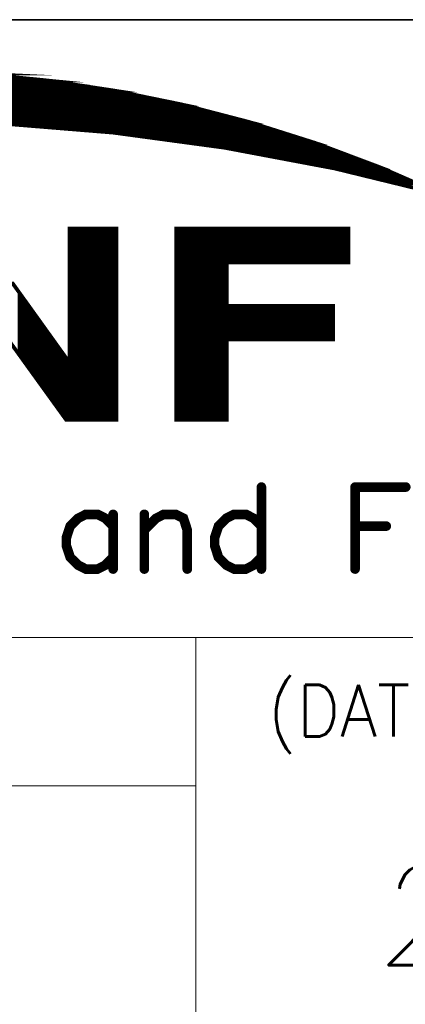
# Model space of a CAD drawing. Header units: millimetres. Extents: x 4497 to 11741, y 5958 to 12619.
# Tile 258 of 424: x 5447 to 5455, y 10674 to 10696. Entities that reach past the tile are written whole.
import ezdxf
from ezdxf.enums import TextEntityAlignment as Align

# ---------------------------------------------------------------- set-up
doc = ezdxf.new("R2010")
doc.units = ezdxf.units.MM
doc.header["$LTSCALE"] = 0.8
doc.layers.get('0').update_dxf_attribs({"linetype": 'CONTINUOUS', "lineweight": 0})
doc.layers.add('2', color=3, linetype='CONTINUOUS', lineweight=0)
doc.styles.get("Standard").update_dxf_attribs({"font": 'romans.shx', "width": 0.8, "oblique": 5, "bigfont": 'whgtxt.shx'})

# ---------------------------------------------------------------- blocks, each defined once
blk = doc.blocks.new('SMOOTH_0$0254')
at = {"const_width": 0.0127}
blk.add_lwpolyline([(-0.00635, 0, 1), (0.00635, 0, 1)], format="xyb", close=True, dxfattribs=at)
blk = doc.blocks.new('SMOOTH_0$064516')
at = {"const_width": 0.0323}
blk.add_lwpolyline([(-0.0161, 0, 1), (0.0161, 0, 1)], format="xyb", close=True, dxfattribs=at)
blk = doc.blocks.new('logo')
at = {"color": 7}
for points, const_width in [([(-3437.009, 5348.907), (-3430.835, 5348.306), (-3424.695, 5347.387), (-3418.607, 5346.142), (-3412.596, 5344.579), (-3406.679, 5342.707), (-3400.866, 5340.526), (-3395.172, 5338.044), (-3404.927, 5340.423), (-3414.785, 5342.278), (-3424.738, 5343.626), (-3434.742, 5344.442)], 0.338), ([(-3426.843, 5347.574), (-3463.862, 5347.574)], 0.338), ([(-3463.778, 5347.743), (-3427.181, 5347.743)], 0.338), ([(-3470.624, 5346.391), (-3420.251, 5346.391)], 0.338), ([(-3421.603, 5346.729), (-3469.272, 5346.729)], 0.338), ([(-3474.343, 5345.546), (-3416.87, 5345.546)], 0.338), ([(-3418.222, 5345.884), (-3472.483, 5345.884)], 0.338), ([(-3416.194, 5345.376), (-3417.124, 5345.376)], 0.338), ([(-3476.202, 5344.954), (-3414.588, 5344.954)], 0.338), ([(-3475.526, 5345.207), (-3415.518, 5345.207)], 0.338), ([(-3430.731, 5344.362), (-3412.137, 5344.362)], 0.338), ([(-3411.63, 5344.193), (-3429.463, 5344.193)], 0.338), ([(-3411.123, 5344.024), (-3427.519, 5344.024)], 0.338), ([(-3410.616, 5343.855), (-3425.406, 5343.855)], 0.338), ([(-3409.263, 5343.348), (-3422.279, 5343.348)], 0.338), ([(-3408.587, 5343.179), (-3420.082, 5343.179)], 0.338), ([(-3407.911, 5343.01), (-3418.898, 5343.01)], 0.338), ([(-3406.39, 5342.503), (-3415.264, 5342.503)], 0.338), ([(-3405.037, 5341.996), (-3412.982, 5341.996)], 0.338), ([(-3411.63, 5341.827), (-3410.954, 5341.827)], 0.338), ([(-3404.53, 5341.827), (-3410.109, 5341.827)], 0.338), ([(-3404.192, 5341.658), (-3411.292, 5341.658)], 0.338), ([(-3403.685, 5341.489), (-3409.855, 5341.489)], 0.338), ([(-3402.84, 5341.151), (-3408.756, 5341.151)], 0.338), ([(-3402.333, 5340.982), (-3406.981, 5340.982)], 0.338), ([(-3403.178, 5341.32), (-3403.77, 5341.32)], 0.338), ([(-3401.995, 5340.813), (-3406.136, 5340.813)], 0.338), ([(-3403.516, 5340.305), (-3400.642, 5340.305)], 0.338), ([(-3400.304, 5340.136), (-3403.009, 5340.136)], 0.338), ([(-3402.417, 5340.644), (-3401.403, 5340.643)], 0.338), ([(-3399.797, 5339.967), (-3402.417, 5339.967)], 0.338), ([(-3399.29, 5339.798), (-3401.826, 5339.798)], 0.338), ([(-3399.121, 5339.629), (-3401.15, 5339.629)], 0.338), ([(-3398.783, 5339.46), (-3400.389, 5339.46)], 0.338), ([(-3398.276, 5339.291), (-3399.544, 5339.291)], 0.338), ([(-3398.952, 5339.122), (-3397.769, 5339.122)], 0.338), ([(-3428.449, 5334.981), (-3428.449, 5318.077)], 0.338), ([(-3428.195, 5334.981), (-3428.195, 5318.077)], 0.338), ([(-3427.942, 5334.981), (-3427.942, 5318.077)], 0.338), ([(-3427.688, 5334.981), (-3427.688, 5318.077)], 0.338), ([(-3427.435, 5334.981), (-3427.435, 5318.077)], 0.338), ([(-3427.181, 5334.981), (-3427.181, 5318.077)], 0.338), ([(-3426.928, 5334.981), (-3426.928, 5318.077)], 0.338), ([(-3426.674, 5334.981), (-3426.674, 5318.077)], 0.338), ([(-3426.421, 5334.981), (-3426.421, 5318.077)], 0.338), ([(-3426.167, 5334.981), (-3426.167, 5318.077)], 0.338), ([(-3425.913, 5334.981), (-3425.913, 5318.077)], 0.338), ([(-3425.66, 5334.981), (-3425.66, 5318.077)], 0.338), ([(-3425.406, 5334.981), (-3425.406, 5318.077)], 0.338), ([(-3425.153, 5334.981), (-3425.153, 5318.077)], 0.338), ([(-3424.899, 5334.981), (-3424.899, 5318.077)], 0.338), ([(-3424.646, 5334.981), (-3424.646, 5318.077)], 0.338), ([(-3419.067, 5334.896), (-3403.77, 5334.896)], 0.338), ([(-3419.067, 5334.643), (-3403.77, 5334.643)], 0.338), ([(-3419.067, 5334.389), (-3403.77, 5334.389)], 0.338), ([(-3419.067, 5334.136), (-3403.77, 5334.136)], 0.338), ([(-3419.067, 5333.882), (-3403.77, 5333.882)], 0.338), ([(-3419.067, 5333.628), (-3403.77, 5333.628)], 0.338), ([(-3419.067, 5333.375), (-3403.77, 5333.375)], 0.338), ([(-3419.067, 5333.121), (-3403.77, 5333.121)], 0.338), ([(-3419.067, 5332.868), (-3403.77, 5332.868)], 0.338), ([(-3419.067, 5332.614), (-3403.77, 5332.614)], 0.338), ([(-3419.067, 5332.361), (-3403.77, 5332.361)], 0.338), ([(-3419.067, 5332.107), (-3403.77, 5332.107)], 0.338), ([(-3419.067, 5331.769), (-3414.588, 5331.769)], 0.338), ([(-3419.067, 5331.515), (-3414.588, 5331.515)], 0.338), ([(-3419.067, 5331.262), (-3414.588, 5331.262)], 0.338), ([(-3419.067, 5331.008), (-3414.588, 5331.008)], 0.338), ([(-3419.067, 5330.755), (-3414.588, 5330.755)], 0.338), ([(-3419.067, 5330.501), (-3414.588, 5330.501)], 0.338), ([(-3419.067, 5330.248), (-3414.588, 5330.248)], 0.338), ([(-3419.067, 5329.994), (-3414.588, 5329.994)], 0.338), ([(-3419.067, 5329.741), (-3414.588, 5329.741)], 0.338), ([(-3419.067, 5329.487), (-3414.588, 5329.487)], 0.338), ([(-3433.098, 5329.149), (-3433.098, 5323.909)], 0.338), ([(-3432.844, 5328.811), (-3432.844, 5323.571)], 0.338), ([(-3419.067, 5329.233), (-3414.588, 5329.233)], 0.338), ([(-3419.067, 5328.98), (-3414.588, 5328.98)], 0.338), ([(-3419.067, 5328.726), (-3414.588, 5328.726)], 0.338), ([(-3432.59, 5328.473), (-3432.59, 5323.233)], 0.338), ([(-3432.337, 5328.135), (-3432.337, 5322.895)], 0.338), ([(-3419.067, 5328.473), (-3414.588, 5328.473)], 0.338), ([(-3419.067, 5328.219), (-3414.588, 5328.219)], 0.338), ([(-3419.067, 5327.797), (-3405.206, 5327.797)], 0.338), ([(-3418.983, 5328.05), (-3405.122, 5328.05)], 0.338), ([(-3432.083, 5327.712), (-3432.083, 5322.472)], 0.338), ([(-3431.83, 5327.374), (-3431.83, 5322.218)], 0.338), ([(-3431.576, 5326.951), (-3431.576, 5321.796)], 0.338), ([(-3419.067, 5327.543), (-3405.206, 5327.543)], 0.338), ([(-3419.067, 5327.29), (-3405.206, 5327.29)], 0.338), ([(-3419.067, 5327.036), (-3405.206, 5327.036)], 0.338), ([(-3431.323, 5326.613), (-3431.323, 5321.458)], 0.338), ([(-3431.069, 5326.275), (-3431.069, 5321.12)], 0.338), ([(-3430.816, 5326.022), (-3430.816, 5320.782)], 0.338), ([(-3419.067, 5326.782), (-3405.206, 5326.782)], 0.338), ([(-3419.067, 5326.529), (-3405.206, 5326.529)], 0.338), ([(-3419.067, 5326.275), (-3405.206, 5326.275)], 0.338), ([(-3419.067, 5326.022), (-3405.206, 5326.022)], 0.338), ([(-3430.562, 5325.599), (-3430.562, 5320.359)], 0.338), ([(-3430.308, 5325.261), (-3430.308, 5320.105)], 0.338), ([(-3419.067, 5325.768), (-3405.206, 5325.768)], 0.338), ([(-3419.067, 5325.515), (-3405.206, 5325.515)], 0.338), ([(-3419.067, 5325.261), (-3405.206, 5325.261)], 0.338), ([(-3430.055, 5324.923), (-3430.055, 5319.683)], 0.338), ([(-3429.801, 5324.585), (-3429.801, 5319.345)], 0.338), ([(-3429.548, 5324.247), (-3429.548, 5319.091)], 0.338), ([(-3419.067, 5324.923), (-3414.588, 5324.923)], 0.338), ([(-3419.067, 5324.669), (-3414.588, 5324.669)], 0.338), ([(-3419.067, 5324.416), (-3414.588, 5324.416)], 0.338), ([(-3429.294, 5323.824), (-3429.294, 5318.753)], 0.338), ([(-3429.041, 5323.571), (-3429.041, 5318.331)], 0.338), ([(-3419.067, 5324.162), (-3414.588, 5324.162)], 0.338), ([(-3419.067, 5323.909), (-3414.588, 5323.909)], 0.338), ([(-3419.067, 5323.655), (-3414.588, 5323.655)], 0.338), ([(-3419.067, 5323.402), (-3414.588, 5323.402)], 0.338), ([(-3428.787, 5323.148), (-3428.787, 5318.077)], 0.338), ([(-3428.618, 5317.993), (-3428.618, 5323.148)], 0.338), ([(-3419.067, 5323.148), (-3414.588, 5323.148)], 0.338), ([(-3419.067, 5322.895), (-3414.588, 5322.895)], 0.338), ([(-3419.067, 5322.641), (-3414.588, 5322.641)], 0.338), ([(-3419.067, 5322.387), (-3414.588, 5322.387)], 0.338), ([(-3419.067, 5322.134), (-3414.588, 5322.134)], 0.338), ([(-3419.067, 5321.88), (-3414.588, 5321.88)], 0.338), ([(-3419.067, 5321.627), (-3414.588, 5321.627)], 0.338), ([(-3419.067, 5321.373), (-3414.588, 5321.373)], 0.338), ([(-3419.067, 5321.12), (-3414.588, 5321.12)], 0.338), ([(-3419.067, 5320.866), (-3414.588, 5320.866)], 0.338), ([(-3419.067, 5320.613), (-3414.588, 5320.613)], 0.338), ([(-3419.067, 5320.359), (-3414.588, 5320.359)], 0.338), ([(-3419.067, 5320.105), (-3414.588, 5320.105)], 0.338), ([(-3419.067, 5319.852), (-3414.588, 5319.852)], 0.338), ([(-3419.067, 5319.598), (-3414.588, 5319.598)], 0.338), ([(-3419.067, 5319.345), (-3414.588, 5319.345)], 0.338), ([(-3419.067, 5319.091), (-3414.588, 5319.091)], 0.338), ([(-3419.067, 5318.838), (-3414.588, 5318.838)], 0.338), ([(-3419.067, 5318.584), (-3414.588, 5318.584)], 0.338), ([(-3419.067, 5318.331), (-3414.588, 5318.331)], 0.338), ([(-3419.067, 5318.077), (-3414.588, 5318.077)], 0.338), ([(-3411.479, 5311.965), (-3411.479, 5304.641)], 0.859), ([(-3403.107, 5311.965), (-3398.573, 5311.965)], 0.859), ([(-3403.107, 5311.965), (-3403.107, 5304.641)], 0.859), ([(-3424.738, 5308.479), (-3425.433, 5309.175), (-3426.129, 5309.527), (-3427.176, 5309.527), (-3427.872, 5309.175), (-3428.576, 5308.479), (-3428.92, 5307.431), (-3428.92, 5306.736), (-3428.576, 5305.688), (-3427.872, 5304.993), (-3427.176, 5304.641), (-3426.129, 5304.641), (-3425.433, 5304.993), (-3424.738, 5305.688)], 0.859), ([(-3424.738, 5309.527), (-3424.738, 5304.641)], 0.859), ([(-3421.947, 5308.127), (-3420.899, 5309.175), (-3420.204, 5309.527), (-3419.156, 5309.527), (-3418.452, 5309.175), (-3418.109, 5308.127), (-3418.109, 5304.641)], 0.859), ([(-3421.947, 5309.527), (-3421.947, 5304.641)], 0.859), ([(-3411.479, 5308.479), (-3412.175, 5309.175), (-3412.87, 5309.527), (-3413.918, 5309.527), (-3414.622, 5309.175), (-3415.318, 5308.479), (-3415.661, 5307.431), (-3415.661, 5306.736), (-3415.318, 5305.688), (-3414.622, 5304.993), (-3413.918, 5304.641), (-3412.87, 5304.641), (-3412.175, 5304.993), (-3411.479, 5305.688)], 0.859), ([(-3403.107, 5308.479), (-3400.316, 5308.479)], 0.859)]:
    blk.add_lwpolyline(points, dxfattribs=dict(at, const_width=const_width))
at = {"color": 7, "const_width": 0.338}
for points in [[(-3455.617, 5348.761), (-3453.313, 5348.898), (-3437.009, 5348.898), (-3435.598, 5348.761)], [(-3453.313, 5348.898), (-3449.426, 5349.13), (-3442.09, 5349.13), (-3437.017, 5348.898)], [(-3465.91, 5347.379), (-3461.851, 5348.057), (-3429.228, 5348.057), (-3424.695, 5347.379)], [(-3461.782, 5348.065), (-3459.73, 5348.297), (-3430.835, 5348.297), (-3429.285, 5348.065)], [(-3459.73, 5348.297), (-3455.626, 5348.761), (-3435.597, 5348.761), (-3430.835, 5348.297)], [(-3461.791, 5348.057), (-3461.791, 5348.066), (-3429.285, 5348.065), (-3429.228, 5348.057)], [(-3467.914, 5347.044), (-3465.91, 5347.379), (-3424.695, 5347.379), (-3423.06, 5347.044)], [(-3472.036, 5346.133), (-3467.922, 5347.044), (-3423.06, 5347.044), (-3418.615, 5346.133)], [(-3477.436, 5344.751), (-3473.976, 5345.704), (-3416.958, 5345.704), (-3413.297, 5344.751)], [(-3473.976, 5345.704), (-3472.036, 5346.133), (-3418.607, 5346.133), (-3416.958, 5345.704)], [(-3438.577, 5344.571), (-3444.771, 5344.751), (-3413.297, 5344.751), (-3412.604, 5344.571)], [(-3434.742, 5344.459), (-3438.577, 5344.571), (-3412.604, 5344.571), (-3412.251, 5344.459)], [(-3424.738, 5343.635), (-3434.733, 5344.459), (-3412.251, 5344.459), (-3409.642, 5343.635)], [(-3417.781, 5342.699), (-3424.729, 5343.635), (-3409.642, 5343.635), (-3406.679, 5342.699)], [(-3414.785, 5342.295), (-3417.781, 5342.699), (-3406.679, 5342.699), (-3405.603, 5342.295)], [(-3405.382, 5340.517), (-3414.785, 5342.295), (-3405.603, 5342.295), (-3400.866, 5340.517)], [(-3404.927, 5340.432), (-3405.382, 5340.517), (-3400.866, 5340.517), (-3400.669, 5340.432)], [(-3395.275, 5338.079), (-3404.919, 5340.432), (-3400.669, 5340.432), (-3395.275, 5338.079)], [(-3428.645, 5323.137), (-3428.645, 5335.065), (-3424.454, 5335.065), (-3424.454, 5323.137)], [(-3419.096, 5332.033), (-3419.096, 5335.065), (-3403.708, 5335.065), (-3403.708, 5332.033)], [(-3419.096, 5328.152), (-3419.096, 5332.033), (-3414.562, 5332.033), (-3414.562, 5328.152)], [(-3432.669, 5323.137), (-3437.721, 5330.136), (-3433.703, 5330.136), (-3428.679, 5323.137)], [(-3419.096, 5325.147), (-3419.096, 5328.152), (-3405.065, 5328.152), (-3405.065, 5325.147)], [(-3419.096, 5317.968), (-3419.096, 5325.147), (-3414.562, 5325.147), (-3414.562, 5317.968)], [(-3428.937, 5317.968), (-3432.669, 5323.137), (-3424.454, 5323.137), (-3424.454, 5317.968)]]:
    blk.add_lwpolyline(points, close=True, dxfattribs=at)
at = {"color": 7, "xscale": 13.31, "yscale": 13.31, "zscale": 13.31}
for name, p in [('SMOOTH_0$0254', (-3430.835, 5348.306)), ('SMOOTH_0$0254', (-3430.835, 5348.297)), ('SMOOTH_0$0254', (-3430.835, 5348.297)), ('SMOOTH_0$0254', (-3429.285, 5348.065)), ('SMOOTH_0$0254', (-3429.285, 5348.065)), ('SMOOTH_0$0254', (-3429.228, 5348.057)), ('SMOOTH_0$0254', (-3429.228, 5348.057)), ('SMOOTH_0$0254', (-3427.181, 5347.743)), ('SMOOTH_0$0254', (-3426.843, 5347.574)), ('SMOOTH_0$0254', (-3424.695, 5347.387)), ('SMOOTH_0$0254', (-3424.695, 5347.379)), ('SMOOTH_0$0254', (-3424.695, 5347.379)), ('SMOOTH_0$0254', (-3423.06, 5347.044)), ('SMOOTH_0$0254', (-3423.06, 5347.044)), ('SMOOTH_0$0254', (-3421.603, 5346.729)), ('SMOOTH_0$0254', (-3420.251, 5346.391)), ('SMOOTH_0$0254', (-3418.615, 5346.133)), ('SMOOTH_0$0254', (-3418.607, 5346.142)), ('SMOOTH_0$0254', (-3418.607, 5346.133)), ('SMOOTH_0$0254', (-3418.222, 5345.884)), ('SMOOTH_0$0254', (-3417.124, 5345.376)), ('SMOOTH_0$0254', (-3416.958, 5345.704)), ('SMOOTH_0$0254', (-3416.958, 5345.704)), ('SMOOTH_0$0254', (-3416.87, 5345.546)), ('SMOOTH_0$0254', (-3416.194, 5345.376)), ('SMOOTH_0$0254', (-3415.518, 5345.207)), ('SMOOTH_0$0254', (-3414.588, 5344.954)), ('SMOOTH_0$0254', (-3413.297, 5344.751)), ('SMOOTH_0$0254', (-3413.297, 5344.751)), ('SMOOTH_0$0254', (-3412.604, 5344.571)), ('SMOOTH_0$0254', (-3412.604, 5344.571)), ('SMOOTH_0$0254', (-3412.596, 5344.579)), ('SMOOTH_0$0254', (-3412.251, 5344.459)), ('SMOOTH_0$0254', (-3412.251, 5344.459)), ('SMOOTH_0$0254', (-3430.731, 5344.362)), ('SMOOTH_0$0254', (-3429.463, 5344.193)), ('SMOOTH_0$0254', (-3427.519, 5344.024)), ('SMOOTH_0$0254', (-3425.406, 5343.855)), ('SMOOTH_0$0254', (-3424.738, 5343.635)), ('SMOOTH_0$0254', (-3424.738, 5343.626)), ('SMOOTH_0$0254', (-3424.729, 5343.635)), ('SMOOTH_0$0254', (-3412.137, 5344.362)), ('SMOOTH_0$0254', (-3411.63, 5344.193)), ('SMOOTH_0$0254', (-3411.123, 5344.024)), ('SMOOTH_0$0254', (-3410.616, 5343.855)), ('SMOOTH_0$0254', (-3409.642, 5343.635)), ('SMOOTH_0$0254', (-3409.642, 5343.635)), ('SMOOTH_0$0254', (-3422.279, 5343.348)), ('SMOOTH_0$0254', (-3420.082, 5343.179)), ('SMOOTH_0$0254', (-3418.898, 5343.01)), ('SMOOTH_0$0254', (-3417.781, 5342.699)), ('SMOOTH_0$0254', (-3417.781, 5342.699)), ('SMOOTH_0$0254', (-3409.263, 5343.348)), ('SMOOTH_0$0254', (-3408.587, 5343.179)), ('SMOOTH_0$0254', (-3407.911, 5343.01)), ('SMOOTH_0$0254', (-3406.679, 5342.707)), ('SMOOTH_0$0254', (-3406.679, 5342.699)), ('SMOOTH_0$0254', (-3406.679, 5342.699)), ('SMOOTH_0$0254', (-3415.264, 5342.503)), ('SMOOTH_0$0254', (-3414.785, 5342.295)), ('SMOOTH_0$0254', (-3414.785, 5342.295)), ('SMOOTH_0$0254', (-3414.785, 5342.278)), ('SMOOTH_0$0254', (-3412.982, 5341.996)), ('SMOOTH_0$0254', (-3411.63, 5341.827)), ('SMOOTH_0$0254', (-3410.954, 5341.827)), ('SMOOTH_0$0254', (-3410.109, 5341.827)), ('SMOOTH_0$0254', (-3406.39, 5342.503)), ('SMOOTH_0$0254', (-3405.603, 5342.295)), ('SMOOTH_0$0254', (-3405.603, 5342.295)), ('SMOOTH_0$0254', (-3405.037, 5341.996)), ('SMOOTH_0$0254', (-3404.53, 5341.827)), ('SMOOTH_0$0254', (-3411.292, 5341.658)), ('SMOOTH_0$0254', (-3409.855, 5341.489)), ('SMOOTH_0$0254', (-3408.756, 5341.151)), ('SMOOTH_0$0254', (-3406.981, 5340.982)), ('SMOOTH_0$0254', (-3404.192, 5341.658)), ('SMOOTH_0$0254', (-3403.77, 5341.32)), ('SMOOTH_0$0254', (-3403.685, 5341.489)), ('SMOOTH_0$0254', (-3403.178, 5341.32)), ('SMOOTH_0$0254', (-3402.84, 5341.151)), ('SMOOTH_0$0254', (-3402.333, 5340.982)), ('SMOOTH_0$0254', (-3406.136, 5340.813)), ('SMOOTH_0$0254', (-3405.382, 5340.517)), ('SMOOTH_0$0254', (-3405.382, 5340.517)), ('SMOOTH_0$0254', (-3404.927, 5340.432)), ('SMOOTH_0$0254', (-3404.927, 5340.423)), ('SMOOTH_0$0254', (-3404.919, 5340.432)), ('SMOOTH_0$0254', (-3403.516, 5340.305)), ('SMOOTH_0$0254', (-3403.009, 5340.136)), ('SMOOTH_0$0254', (-3402.417, 5340.644)), ('SMOOTH_0$0254', (-3401.995, 5340.813)), ('SMOOTH_0$0254', (-3401.403, 5340.643)), ('SMOOTH_0$0254', (-3400.866, 5340.526)), ('SMOOTH_0$0254', (-3400.866, 5340.517)), ('SMOOTH_0$0254', (-3400.866, 5340.517)), ('SMOOTH_0$0254', (-3400.669, 5340.432)), ('SMOOTH_0$0254', (-3400.669, 5340.432)), ('SMOOTH_0$0254', (-3400.642, 5340.305)), ('SMOOTH_0$0254', (-3400.304, 5340.136)), ('SMOOTH_0$0254', (-3402.417, 5339.967)), ('SMOOTH_0$0254', (-3401.826, 5339.798)), ('SMOOTH_0$0254', (-3401.15, 5339.629)), ('SMOOTH_0$0254', (-3400.389, 5339.46)), ('SMOOTH_0$0254', (-3399.797, 5339.967)), ('SMOOTH_0$0254', (-3399.544, 5339.291)), ('SMOOTH_0$0254', (-3399.29, 5339.798)), ('SMOOTH_0$0254', (-3399.121, 5339.629)), ('SMOOTH_0$0254', (-3398.783, 5339.46)), ('SMOOTH_0$0254', (-3398.952, 5339.122)), ('SMOOTH_0$0254', (-3428.645, 5335.065)), ('SMOOTH_0$0254', (-3428.449, 5334.981)), ('SMOOTH_0$0254', (-3428.195, 5334.981)), ('SMOOTH_0$0254', (-3427.942, 5334.981)), ('SMOOTH_0$0254', (-3427.688, 5334.981)), ('SMOOTH_0$0254', (-3427.435, 5334.981)), ('SMOOTH_0$0254', (-3427.181, 5334.981)), ('SMOOTH_0$0254', (-3426.928, 5334.981)), ('SMOOTH_0$0254', (-3426.674, 5334.981)), ('SMOOTH_0$0254', (-3426.421, 5334.981)), ('SMOOTH_0$0254', (-3426.167, 5334.981)), ('SMOOTH_0$0254', (-3425.913, 5334.981)), ('SMOOTH_0$0254', (-3425.66, 5334.981)), ('SMOOTH_0$0254', (-3425.406, 5334.981)), ('SMOOTH_0$0254', (-3425.153, 5334.981)), ('SMOOTH_0$0254', (-3424.899, 5334.981)), ('SMOOTH_0$0254', (-3424.646, 5334.981)), ('SMOOTH_0$0254', (-3424.454, 5335.065)), ('SMOOTH_0$0254', (-3419.096, 5335.065)), ('SMOOTH_0$0254', (-3419.067, 5334.896)), ('SMOOTH_0$0254', (-3403.77, 5334.896)), ('SMOOTH_0$0254', (-3403.708, 5335.065)), ('SMOOTH_0$0254', (-3419.067, 5334.643)), ('SMOOTH_0$0254', (-3419.067, 5334.389)), ('SMOOTH_0$0254', (-3419.067, 5334.136)), ('SMOOTH_0$0254', (-3419.067, 5333.882)), ('SMOOTH_0$0254', (-3403.77, 5334.643)), ('SMOOTH_0$0254', (-3403.77, 5334.389)), ('SMOOTH_0$0254', (-3403.77, 5334.136)), ('SMOOTH_0$0254', (-3403.77, 5333.882)), ('SMOOTH_0$0254', (-3419.067, 5333.628)), ('SMOOTH_0$0254', (-3419.067, 5333.375)), ('SMOOTH_0$0254', (-3419.067, 5333.121)), ('SMOOTH_0$0254', (-3403.77, 5333.628)), ('SMOOTH_0$0254', (-3403.77, 5333.375)), ('SMOOTH_0$0254', (-3403.77, 5333.121)), ('SMOOTH_0$0254', (-3419.067, 5332.868)), ('SMOOTH_0$0254', (-3419.067, 5332.614)), ('SMOOTH_0$0254', (-3419.067, 5332.361)), ('SMOOTH_0$0254', (-3403.77, 5332.868)), ('SMOOTH_0$0254', (-3403.77, 5332.614)), ('SMOOTH_0$0254', (-3403.77, 5332.361)), ('SMOOTH_0$0254', (-3419.096, 5332.033)), ('SMOOTH_0$0254', (-3419.096, 5332.033)), ('SMOOTH_0$0254', (-3419.067, 5332.107)), ('SMOOTH_0$0254', (-3419.067, 5331.769)), ('SMOOTH_0$0254', (-3419.067, 5331.515)), ('SMOOTH_0$0254', (-3419.067, 5331.262)), ('SMOOTH_0$0254', (-3414.588, 5331.769)), ('SMOOTH_0$0254', (-3414.588, 5331.515)), ('SMOOTH_0$0254', (-3414.588, 5331.262)), ('SMOOTH_0$0254', (-3414.562, 5332.033)), ('SMOOTH_0$0254', (-3403.77, 5332.107)), ('SMOOTH_0$0254', (-3403.708, 5332.033)), ('SMOOTH_0$0254', (-3419.067, 5331.008)), ('SMOOTH_0$0254', (-3419.067, 5330.755)), ('SMOOTH_0$0254', (-3419.067, 5330.501)), ('SMOOTH_0$0254', (-3414.588, 5331.008)), ('SMOOTH_0$0254', (-3414.588, 5330.755)), ('SMOOTH_0$0254', (-3414.588, 5330.501)), ('SMOOTH_0$0254', (-3419.067, 5330.248)), ('SMOOTH_0$0254', (-3419.067, 5329.994)), ('SMOOTH_0$0254', (-3419.067, 5329.741)), ('SMOOTH_0$0254', (-3419.067, 5329.487)), ('SMOOTH_0$0254', (-3414.588, 5330.248)), ('SMOOTH_0$0254', (-3414.588, 5329.994)), ('SMOOTH_0$0254', (-3414.588, 5329.741)), ('SMOOTH_0$0254', (-3414.588, 5329.487)), ('SMOOTH_0$0254', (-3433.098, 5329.149)), ('SMOOTH_0$0254', (-3432.844, 5328.811)), ('SMOOTH_0$0254', (-3419.067, 5329.233)), ('SMOOTH_0$0254', (-3419.067, 5328.98)), ('SMOOTH_0$0254', (-3419.067, 5328.726)), ('SMOOTH_0$0254', (-3414.588, 5329.233)), ('SMOOTH_0$0254', (-3414.588, 5328.98)), ('SMOOTH_0$0254', (-3414.588, 5328.726)), ('SMOOTH_0$0254', (-3432.59, 5328.473)), ('SMOOTH_0$0254', (-3432.337, 5328.135)), ('SMOOTH_0$0254', (-3419.096, 5328.152)), ('SMOOTH_0$0254', (-3419.096, 5328.152)), ('SMOOTH_0$0254', (-3419.067, 5328.473)), ('SMOOTH_0$0254', (-3419.067, 5328.219)), ('SMOOTH_0$0254', (-3419.067, 5327.797)), ('SMOOTH_0$0254', (-3418.983, 5328.05)), ('SMOOTH_0$0254', (-3414.588, 5328.473)), ('SMOOTH_0$0254', (-3414.588, 5328.219)), ('SMOOTH_0$0254', (-3414.562, 5328.152)), ('SMOOTH_0$0254', (-3405.206, 5327.797)), ('SMOOTH_0$0254', (-3405.122, 5328.05)), ('SMOOTH_0$0254', (-3405.065, 5328.152)), ('SMOOTH_0$0254', (-3432.083, 5327.712)), ('SMOOTH_0$0254', (-3431.83, 5327.374)), ('SMOOTH_0$0254', (-3431.576, 5326.951)), ('SMOOTH_0$0254', (-3419.067, 5327.543)), ('SMOOTH_0$0254', (-3419.067, 5327.29)), ('SMOOTH_0$0254', (-3419.067, 5327.036)), ('SMOOTH_0$0254', (-3405.206, 5327.543)), ('SMOOTH_0$0254', (-3405.206, 5327.29)), ('SMOOTH_0$0254', (-3405.206, 5327.036)), ('SMOOTH_0$0254', (-3431.323, 5326.613)), ('SMOOTH_0$0254', (-3431.069, 5326.275)), ('SMOOTH_0$0254', (-3430.816, 5326.022)), ('SMOOTH_0$0254', (-3419.067, 5326.782)), ('SMOOTH_0$0254', (-3419.067, 5326.529)), ('SMOOTH_0$0254', (-3419.067, 5326.275)), ('SMOOTH_0$0254', (-3419.067, 5326.022)), ('SMOOTH_0$0254', (-3405.206, 5326.782)), ('SMOOTH_0$0254', (-3405.206, 5326.529)), ('SMOOTH_0$0254', (-3405.206, 5326.275)), ('SMOOTH_0$0254', (-3405.206, 5326.022)), ('SMOOTH_0$0254', (-3430.562, 5325.599)), ('SMOOTH_0$0254', (-3430.308, 5325.261)), ('SMOOTH_0$0254', (-3419.096, 5325.147)), ('SMOOTH_0$0254', (-3419.096, 5325.147)), ('SMOOTH_0$0254', (-3419.067, 5325.768)), ('SMOOTH_0$0254', (-3419.067, 5325.515)), ('SMOOTH_0$0254', (-3419.067, 5325.261)), ('SMOOTH_0$0254', (-3414.562, 5325.147)), ('SMOOTH_0$0254', (-3405.206, 5325.768)), ('SMOOTH_0$0254', (-3405.206, 5325.515)), ('SMOOTH_0$0254', (-3405.206, 5325.261)), ('SMOOTH_0$0254', (-3405.065, 5325.147)), ('SMOOTH_0$0254', (-3430.055, 5324.923)), ('SMOOTH_0$0254', (-3429.801, 5324.585)), ('SMOOTH_0$0254', (-3429.548, 5324.247)), ('SMOOTH_0$0254', (-3419.067, 5324.923)), ('SMOOTH_0$0254', (-3419.067, 5324.669)), ('SMOOTH_0$0254', (-3419.067, 5324.416)), ('SMOOTH_0$0254', (-3414.588, 5324.923)), ('SMOOTH_0$0254', (-3414.588, 5324.669)), ('SMOOTH_0$0254', (-3414.588, 5324.416)), ('SMOOTH_0$0254', (-3433.098, 5323.909)), ('SMOOTH_0$0254', (-3432.844, 5323.571)), ('SMOOTH_0$0254', (-3429.294, 5323.824)), ('SMOOTH_0$0254', (-3429.041, 5323.571)), ('SMOOTH_0$0254', (-3419.067, 5324.162)), ('SMOOTH_0$0254', (-3419.067, 5323.909)), ('SMOOTH_0$0254', (-3419.067, 5323.655)), ('SMOOTH_0$0254', (-3419.067, 5323.402)), ('SMOOTH_0$0254', (-3414.588, 5324.162)), ('SMOOTH_0$0254', (-3414.588, 5323.909)), ('SMOOTH_0$0254', (-3414.588, 5323.655)), ('SMOOTH_0$0254', (-3414.588, 5323.402)), ('SMOOTH_0$0254', (-3432.669, 5323.137)), ('SMOOTH_0$0254', (-3432.669, 5323.137)), ('SMOOTH_0$0254', (-3432.59, 5323.233)), ('SMOOTH_0$0254', (-3432.337, 5322.895)), ('SMOOTH_0$0254', (-3432.083, 5322.472)), ('SMOOTH_0$0254', (-3428.787, 5323.148)), ('SMOOTH_0$0254', (-3428.679, 5323.137)), ('SMOOTH_0$0254', (-3428.645, 5323.137)), ('SMOOTH_0$0254', (-3428.618, 5323.148)), ('SMOOTH_0$0254', (-3424.454, 5323.137)), ('SMOOTH_0$0254', (-3424.454, 5323.137)), ('SMOOTH_0$0254', (-3419.067, 5323.148)), ('SMOOTH_0$0254', (-3419.067, 5322.895)), ('SMOOTH_0$0254', (-3419.067, 5322.641)), ('SMOOTH_0$0254', (-3414.588, 5323.148)), ('SMOOTH_0$0254', (-3414.588, 5322.895)), ('SMOOTH_0$0254', (-3414.588, 5322.641)), ('SMOOTH_0$0254', (-3431.83, 5322.218)), ('SMOOTH_0$0254', (-3431.576, 5321.796)), ('SMOOTH_0$0254', (-3419.067, 5322.387)), ('SMOOTH_0$0254', (-3419.067, 5322.134)), ('SMOOTH_0$0254', (-3419.067, 5321.88)), ('SMOOTH_0$0254', (-3419.067, 5321.627)), ('SMOOTH_0$0254', (-3414.588, 5322.387)), ('SMOOTH_0$0254', (-3414.588, 5322.134)), ('SMOOTH_0$0254', (-3414.588, 5321.88)), ('SMOOTH_0$0254', (-3414.588, 5321.627)), ('SMOOTH_0$0254', (-3431.323, 5321.458)), ('SMOOTH_0$0254', (-3431.069, 5321.12)), ('SMOOTH_0$0254', (-3430.816, 5320.782)), ('SMOOTH_0$0254', (-3419.067, 5321.373)), ('SMOOTH_0$0254', (-3419.067, 5321.12)), ('SMOOTH_0$0254', (-3419.067, 5320.866)), ('SMOOTH_0$0254', (-3414.588, 5321.373)), ('SMOOTH_0$0254', (-3414.588, 5321.12)), ('SMOOTH_0$0254', (-3414.588, 5320.866)), ('SMOOTH_0$0254', (-3430.562, 5320.359)), ('SMOOTH_0$0254', (-3430.308, 5320.105)), ('SMOOTH_0$0254', (-3419.067, 5320.613)), ('SMOOTH_0$0254', (-3419.067, 5320.359)), ('SMOOTH_0$0254', (-3419.067, 5320.105)), ('SMOOTH_0$0254', (-3419.067, 5319.852)), ('SMOOTH_0$0254', (-3414.588, 5320.613)), ('SMOOTH_0$0254', (-3414.588, 5320.359)), ('SMOOTH_0$0254', (-3414.588, 5320.105)), ('SMOOTH_0$0254', (-3414.588, 5319.852)), ('SMOOTH_0$0254', (-3430.055, 5319.683)), ('SMOOTH_0$0254', (-3429.801, 5319.345)), ('SMOOTH_0$0254', (-3429.548, 5319.091)), ('SMOOTH_0$0254', (-3419.067, 5319.598)), ('SMOOTH_0$0254', (-3419.067, 5319.345)), ('SMOOTH_0$0254', (-3419.067, 5319.091)), ('SMOOTH_0$0254', (-3414.588, 5319.598)), ('SMOOTH_0$0254', (-3414.588, 5319.345)), ('SMOOTH_0$0254', (-3414.588, 5319.091)), ('SMOOTH_0$0254', (-3429.294, 5318.753)), ('SMOOTH_0$0254', (-3429.041, 5318.331)), ('SMOOTH_0$0254', (-3428.787, 5318.077)), ('SMOOTH_0$0254', (-3428.449, 5318.077)), ('SMOOTH_0$0254', (-3428.195, 5318.077)), ('SMOOTH_0$0254', (-3427.942, 5318.077)), ('SMOOTH_0$0254', (-3427.688, 5318.077)), ('SMOOTH_0$0254', (-3427.435, 5318.077)), ('SMOOTH_0$0254', (-3427.181, 5318.077)), ('SMOOTH_0$0254', (-3426.928, 5318.077)), ('SMOOTH_0$0254', (-3426.674, 5318.077)), ('SMOOTH_0$0254', (-3426.421, 5318.077)), ('SMOOTH_0$0254', (-3426.167, 5318.077)), ('SMOOTH_0$0254', (-3425.913, 5318.077)), ('SMOOTH_0$0254', (-3425.66, 5318.077)), ('SMOOTH_0$0254', (-3425.406, 5318.077)), ('SMOOTH_0$0254', (-3425.153, 5318.077)), ('SMOOTH_0$0254', (-3424.899, 5318.077)), ('SMOOTH_0$0254', (-3424.646, 5318.077)), ('SMOOTH_0$0254', (-3419.067, 5318.838)), ('SMOOTH_0$0254', (-3419.067, 5318.584)), ('SMOOTH_0$0254', (-3419.067, 5318.331)), ('SMOOTH_0$0254', (-3419.067, 5318.077)), ('SMOOTH_0$0254', (-3414.588, 5318.838)), ('SMOOTH_0$0254', (-3414.588, 5318.584)), ('SMOOTH_0$0254', (-3414.588, 5318.331)), ('SMOOTH_0$0254', (-3414.588, 5318.077)), ('SMOOTH_0$0254', (-3428.937, 5317.968)), ('SMOOTH_0$0254', (-3428.618, 5317.993)), ('SMOOTH_0$0254', (-3424.454, 5317.968)), ('SMOOTH_0$0254', (-3419.096, 5317.968)), ('SMOOTH_0$0254', (-3414.562, 5317.968)), ('SMOOTH_0$064516', (-3411.479, 5311.965)), ('SMOOTH_0$064516', (-3403.107, 5311.965)), ('SMOOTH_0$064516', (-3403.107, 5311.965)), ('SMOOTH_0$064516', (-3398.573, 5311.965)), ('SMOOTH_0$064516', (-3427.872, 5309.175)), ('SMOOTH_0$064516', (-3427.176, 5309.527)), ('SMOOTH_0$064516', (-3426.129, 5309.527)), ('SMOOTH_0$064516', (-3425.433, 5309.175)), ('SMOOTH_0$064516', (-3424.738, 5309.527)), ('SMOOTH_0$064516', (-3421.947, 5309.527)), ('SMOOTH_0$064516', (-3420.899, 5309.175)), ('SMOOTH_0$064516', (-3420.204, 5309.527)), ('SMOOTH_0$064516', (-3419.156, 5309.527)), ('SMOOTH_0$064516', (-3418.452, 5309.175)), ('SMOOTH_0$064516', (-3414.622, 5309.175)), ('SMOOTH_0$064516', (-3413.918, 5309.527)), ('SMOOTH_0$064516', (-3412.87, 5309.527)), ('SMOOTH_0$064516', (-3412.175, 5309.175)), ('SMOOTH_0$064516', (-3428.576, 5308.479)), ('SMOOTH_0$064516', (-3424.738, 5308.479)), ('SMOOTH_0$064516', (-3421.947, 5308.127)), ('SMOOTH_0$064516', (-3418.109, 5308.127)), ('SMOOTH_0$064516', (-3415.318, 5308.479)), ('SMOOTH_0$064516', (-3411.479, 5308.479)), ('SMOOTH_0$064516', (-3403.107, 5308.479)), ('SMOOTH_0$064516', (-3400.316, 5308.479)), ('SMOOTH_0$064516', (-3428.92, 5307.431)), ('SMOOTH_0$064516', (-3415.661, 5307.431)), ('SMOOTH_0$064516', (-3428.92, 5306.736)), ('SMOOTH_0$064516', (-3415.661, 5306.736)), ('SMOOTH_0$064516', (-3428.576, 5305.688)), ('SMOOTH_0$064516', (-3424.738, 5305.688)), ('SMOOTH_0$064516', (-3415.318, 5305.688)), ('SMOOTH_0$064516', (-3411.479, 5305.688)), ('SMOOTH_0$064516', (-3427.872, 5304.993)), ('SMOOTH_0$064516', (-3427.176, 5304.641)), ('SMOOTH_0$064516', (-3426.129, 5304.641)), ('SMOOTH_0$064516', (-3425.433, 5304.993)), ('SMOOTH_0$064516', (-3424.738, 5304.641)), ('SMOOTH_0$064516', (-3421.947, 5304.641)), ('SMOOTH_0$064516', (-3418.109, 5304.641)), ('SMOOTH_0$064516', (-3414.622, 5304.993)), ('SMOOTH_0$064516', (-3413.918, 5304.641)), ('SMOOTH_0$064516', (-3412.87, 5304.641)), ('SMOOTH_0$064516', (-3412.175, 5304.993)), ('SMOOTH_0$064516', (-3411.479, 5304.641)), ('SMOOTH_0$064516', (-3403.107, 5304.641))]:
    blk.add_blockref(name, p, dxfattribs=at)

msp = doc.modelspace()

# ---------------------------------------------------------------- linework, layer by layer
at = {"color": 7, "linetype": 'Continuous', "lineweight": 35}
msp.add_line((5406.242, 10695.682), (5481.701, 10695.682), dxfattribs=at)
at = {"color": 7, "linetype": 'Continuous'}
for p, q in [((5406.242, 10682.012), (5481.701, 10682.012)), ((5450.533, 10652.484), (5450.533, 10682.012)), ((5406.242, 10678.731), (5450.533, 10678.731))]:
    msp.add_line(p, q, dxfattribs=at)

# ---------------------------------------------------------------- block references
at = {"color": 3, "linetype": 'Continuous', "xscale": 0.2477402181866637, "yscale": 0.2477402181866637, "zscale": 0.2477402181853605}
msp.add_blockref('logo', (6297.146, 9369.352), dxfattribs=at)

# ---------------------------------------------------------------- texts
at = {"color": 7, "linetype": 'Continuous', "width": 0.933333}
msp.add_text('(DATE)', height=1.1408, dxfattribs=at).set_placement((5452.13, 10680.96), align=Align.TOP_LEFT)
at = {"layer": '2', "oblique": 5}
msp.add_text('2016-02-16', height=2.2157, dxfattribs=at).set_placement((5454.519, 10674.762))

doc.saveas('drawing.dxf')
